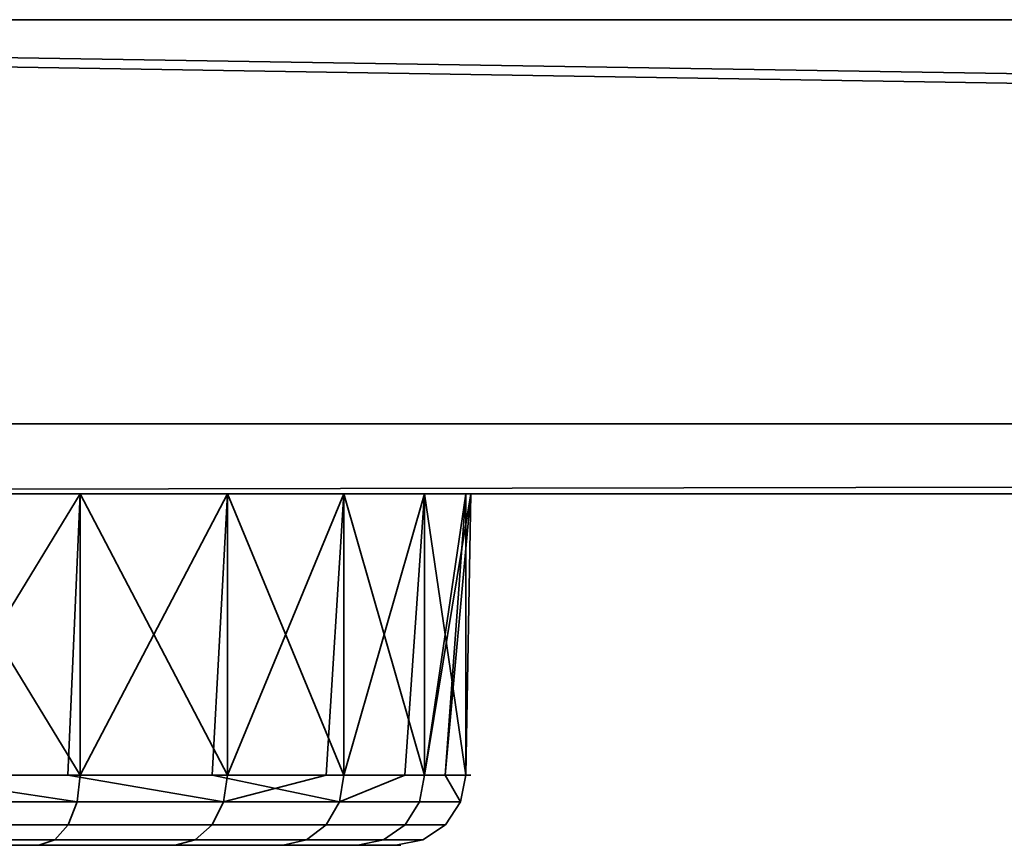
# Model space of a CAD drawing. Header units: millimetres. Extents: x -503 to 6703, y -110 to 249.
# Tile 288 of 656: x 1210 to 1238, y -54 to -30. Entities that reach past the tile are written whole.
import ezdxf

# ---------------------------------------------------------------- set-up
doc = ezdxf.new("R2010")
doc.units = ezdxf.units.MM
doc.layers.add('151', color=7, linetype='Continuous', true_color=0xffffff)

# ---------------------------------------------------------------- blocks, each defined once
blk = doc.blocks.new('UG_SURFACE_113')
at = {"layer": '151', "color": 35, "linetype": 'Continuous', "lineweight": 35}
for points in [[(1128, -30, 2030), (1128, -43.5, 2030), (1872, -43.5, 2030), (1872, -42.218, 2030)], [(1872, -42.218, 2030), (1872, -30, 2030), (1128, -30, 2030)], [(1872, -41.5), (1128, -41.5), (1128, -30), (1141, -30)], [(1872, -41.5), (1141, -30), (1859, -30)], [(1128, -43.5, 2), (1128, -41.5), (1872, -41.5), (1872, -42.218, 0.718)], [(1872, -42.218, 0.718), (1872, -43.5, 2), (1128, -43.5, 2)], [(1128, -43.5, 2), (1872, -43.5, 2), (1872, -43.5, 143.825)], [(1196, -43.5, 1131), (1206.982, -43.5, 1128.666), (1872, -43.5, 2030), (1128, -43.5, 2030)], [(1872, -43.5, 143.825), (1211.87, -43.5, 1002.156), (1201.614, -43.5, 997.59), (1128, -43.5, 2)], [(1211.87, -43.5, 1082.157), (1201.614, -43.5, 1077.59), (1206.982, -43.5, 1048.666), (1216.065, -43.5, 1042.067)], [(1201.614, -43.5, 997.59), (1211.87, -43.5, 1002.156), (1206.982, -51.5, 999.334)], [(1211.87, -43.5, 1082.157), (1211.87, -51.5, 1082.157), (1201.614, -51.5, 1077.59), (1201.614, -43.5, 1077.59)], [(1206.982, -43.5, 1048.666), (1206.742, -51.5, 1048.127), (1211.87, -51.5, 1045.843)], [(1872, -43.5, 1761.75), (1872, -43.5, 2030), (1206.982, -43.5, 1128.666), (1216.065, -43.5, 1122.066)], [(1211.87, -51.5, 1045.843), (1216.065, -43.5, 1042.067), (1206.982, -43.5, 1048.666)], [(1211.87, -43.5, 1002.156), (1211.523, -51.5, 1002.634), (1206.982, -51.5, 999.334)], [(1206.982, -43.5, 1128.666), (1206.982, -51.5, 1128.666), (1216.065, -51.5, 1122.066), (1216.065, -43.5, 1122.066)], [(1216.065, -51.5, 1005.934), (1211.523, -51.5, 1002.634), (1211.87, -43.5, 1002.156)], [(1872, -43.5, 143.825), (1211.87, -43.5, 1082.157), (1216.065, -43.5, 1042.067), (1221.678, -43.5, 1032.344)], [(1211.87, -43.5, 1082.157), (1872, -43.5, 143.825), (1872, -43.5, 326.75)], [(1219.383, -43.5, 1010.5), (1211.87, -43.5, 1002.156), (1872, -43.5, 143.825)], [(1872, -43.5, 326.75), (1872, -43.5, 919.25), (1219.383, -43.5, 1090.5), (1211.87, -43.5, 1082.157)], [(1216.065, -51.5, 1005.934), (1211.87, -43.5, 1002.156), (1219.383, -43.5, 1010.5)], [(1211.87, -51.5, 1045.843), (1215.626, -51.5, 1041.672), (1216.065, -43.5, 1042.067)], [(1219.383, -43.5, 1090.5), (1219.383, -51.5, 1090.5), (1211.87, -51.5, 1082.157), (1211.87, -43.5, 1082.157)], [(1216.065, -43.5, 1042.067), (1215.626, -51.5, 1041.672), (1219.383, -51.5, 1037.5)], [(1216.065, -43.5, 1122.066), (1221.678, -43.5, 1112.343), (1872, -43.5, 1511.75), (1872, -43.5, 1636.75)], [(1872, -43.5, 1636.75), (1872, -43.5, 1761.75), (1216.065, -43.5, 1122.066)], [(1221.678, -43.5, 1032.344), (1216.065, -43.5, 1042.067), (1219.383, -51.5, 1037.5)], [(1219.383, -43.5, 1010.5), (1218.872, -51.5, 1010.795), (1216.065, -51.5, 1005.934)], [(1216.065, -43.5, 1122.066), (1216.065, -51.5, 1122.066), (1221.678, -51.5, 1112.343), (1221.678, -43.5, 1112.343)], [(1221.678, -51.5, 1015.657), (1218.872, -51.5, 1010.795), (1219.383, -43.5, 1010.5)], [(1222.852, -43.5, 1021.178), (1219.383, -43.5, 1010.5), (1872, -43.5, 143.825)], [(1222.852, -43.5, 1101.178), (1219.383, -43.5, 1090.5), (1872, -43.5, 919.25)], [(1219.383, -43.5, 1010.5), (1222.852, -43.5, 1021.178), (1221.678, -51.5, 1015.657)], [(1219.383, -51.5, 1037.5), (1221.117, -51.5, 1032.161), (1221.678, -43.5, 1032.344)], [(1222.852, -43.5, 1101.178), (1222.852, -51.5, 1101.178), (1219.383, -51.5, 1090.5), (1219.383, -43.5, 1090.5)], [(1221.678, -43.5, 1032.344), (1221.117, -51.5, 1032.161), (1222.852, -51.5, 1026.822)], [(1872, -43.5, 143.825), (1221.678, -43.5, 1032.344), (1223, -43.5, 1024)], [(1872, -43.5, 919.25), (1872, -43.5, 1511.75), (1221.678, -43.5, 1112.343), (1223, -43.5, 1104)], [(1222.852, -51.5, 1026.822), (1223, -43.5, 1024), (1221.678, -43.5, 1032.344)], [(1222.852, -43.5, 1021.178), (1222.265, -51.5, 1021.239), (1221.678, -51.5, 1015.657)], [(1221.678, -51.5, 1112.343), (1222.852, -51.5, 1101.178), (1223, -43.5, 1104)], [(1223, -43.5, 1104), (1221.678, -43.5, 1112.343), (1221.678, -51.5, 1112.343)], [(1222.265, -51.5, 1021.239), (1222.852, -43.5, 1021.178), (1223, -43.5, 1024)], [(1223, -43.5, 1024), (1222.852, -51.5, 1026.822), (1222.265, -51.5, 1021.239)], [(1223, -43.5, 1024), (1222.852, -43.5, 1021.178), (1872, -43.5, 143.825)], [(1223, -43.5, 1104), (1222.852, -43.5, 1101.178), (1872, -43.5, 919.25)], [(1222.852, -51.5, 1101.178), (1222.852, -43.5, 1101.178), (1223, -43.5, 1104)], [(1206.742, -51.5, 1048.127), (1201.614, -51.5, 1050.41), (1201.582, -52.265, 1050.261), (1211.781, -52.265, 1045.72)], [(1201.614, -51.5, 1077.59), (1211.87, -51.5, 1082.157), (1211.781, -52.265, 1082.28), (1201.582, -52.265, 1077.739)], [(1211.781, -52.265, 1045.72), (1211.87, -51.5, 1045.843), (1206.742, -51.5, 1048.127)], [(1215.952, -52.265, 1006.035), (1206.92, -52.265, 999.473), (1206.982, -51.5, 999.334), (1211.523, -51.5, 1002.634)], [(1216.065, -51.5, 1122.066), (1206.982, -51.5, 1128.666), (1206.92, -52.265, 1128.527), (1215.952, -52.265, 1121.965)], [(1211.523, -51.5, 1002.634), (1216.065, -51.5, 1005.934), (1215.952, -52.265, 1006.035)], [(1215.626, -51.5, 1041.672), (1211.87, -51.5, 1045.843), (1211.781, -52.265, 1045.72), (1219.251, -52.265, 1037.424)], [(1211.87, -51.5, 1082.157), (1219.383, -51.5, 1090.5), (1219.251, -52.265, 1090.576), (1211.781, -52.265, 1082.28)], [(1219.251, -52.265, 1037.424), (1219.383, -51.5, 1037.5), (1215.626, -51.5, 1041.672)], [(1215.952, -52.265, 1006.035), (1216.065, -51.5, 1005.934), (1218.872, -51.5, 1010.795)], [(1218.872, -51.5, 1010.795), (1221.678, -51.5, 1015.657), (1221.534, -52.265, 1015.704), (1215.952, -52.265, 1006.035)], [(1221.678, -51.5, 1112.343), (1216.065, -51.5, 1122.066), (1215.952, -52.265, 1121.965), (1221.534, -52.265, 1112.296)], [(1219.251, -52.265, 1037.424), (1222.701, -52.265, 1026.806), (1222.852, -51.5, 1026.822), (1221.117, -51.5, 1032.161)], [(1221.117, -51.5, 1032.161), (1219.383, -51.5, 1037.5), (1219.251, -52.265, 1037.424)], [(1219.383, -51.5, 1090.5), (1222.852, -51.5, 1101.178), (1222.701, -52.265, 1101.194), (1219.251, -52.265, 1090.576)], [(1222.701, -52.265, 1026.806), (1221.534, -52.265, 1015.704), (1221.678, -51.5, 1015.657), (1222.265, -51.5, 1021.239)], [(1222.852, -51.5, 1101.178), (1221.678, -51.5, 1112.343), (1221.534, -52.265, 1112.296), (1222.701, -52.265, 1101.194)], [(1222.265, -51.5, 1021.239), (1222.852, -51.5, 1026.822), (1222.701, -52.265, 1026.806)], [(1201.492, -52.914, 1049.837), (1211.526, -52.914, 1045.37), (1211.781, -52.265, 1045.72), (1201.582, -52.265, 1050.261)], [(1201.582, -52.265, 1077.739), (1211.781, -52.265, 1082.28), (1211.526, -52.914, 1082.63), (1201.492, -52.914, 1078.163)], [(1215.63, -52.914, 1006.325), (1206.744, -52.914, 999.869), (1206.92, -52.265, 999.473), (1215.952, -52.265, 1006.035)], [(1215.952, -52.265, 1121.965), (1206.92, -52.265, 1128.527), (1206.744, -52.914, 1128.131), (1215.63, -52.914, 1121.675)], [(1211.526, -52.914, 1045.37), (1218.875, -52.914, 1037.207), (1219.251, -52.265, 1037.424), (1211.781, -52.265, 1045.72)], [(1211.781, -52.265, 1082.28), (1219.251, -52.265, 1090.576), (1218.875, -52.914, 1090.793), (1211.526, -52.914, 1082.63)], [(1221.121, -52.914, 1015.838), (1215.63, -52.914, 1006.325), (1215.952, -52.265, 1006.035), (1221.534, -52.265, 1015.704)], [(1221.534, -52.265, 1112.296), (1215.952, -52.265, 1121.965), (1215.63, -52.914, 1121.675), (1221.121, -52.914, 1112.162)], [(1218.875, -52.914, 1037.207), (1222.27, -52.914, 1026.761), (1222.701, -52.265, 1026.806), (1219.251, -52.265, 1037.424)], [(1219.251, -52.265, 1090.576), (1222.701, -52.265, 1101.194), (1222.27, -52.914, 1101.239), (1218.875, -52.914, 1090.793)], [(1222.27, -52.914, 1026.761), (1221.121, -52.914, 1015.838), (1221.534, -52.265, 1015.704), (1222.701, -52.265, 1026.806)], [(1222.701, -52.265, 1101.194), (1221.534, -52.265, 1112.296), (1221.121, -52.914, 1112.162), (1222.27, -52.914, 1101.239)], [(1201.357, -53.348, 1049.202), (1211.144, -53.348, 1044.845), (1211.526, -52.914, 1045.37), (1201.492, -52.914, 1049.837)], [(1201.492, -52.914, 1078.163), (1211.526, -52.914, 1082.63), (1211.144, -53.348, 1083.155), (1201.357, -53.348, 1078.798)], [(1215.147, -53.348, 1006.76), (1206.48, -53.348, 1000.462), (1206.744, -52.914, 999.869), (1215.63, -52.914, 1006.325)], [(1215.63, -52.914, 1121.675), (1206.744, -52.914, 1128.131), (1206.48, -53.348, 1127.538), (1215.147, -53.348, 1121.24)], [(1211.144, -53.348, 1044.845), (1218.313, -53.348, 1036.883), (1218.875, -52.914, 1037.207), (1211.526, -52.914, 1045.37)], [(1211.526, -52.914, 1082.63), (1218.875, -52.914, 1090.793), (1218.313, -53.348, 1091.117), (1211.144, -53.348, 1083.155)], [(1220.504, -53.348, 1016.038), (1215.147, -53.348, 1006.76), (1215.63, -52.914, 1006.325), (1221.121, -52.914, 1015.838)], [(1221.121, -52.914, 1112.162), (1215.63, -52.914, 1121.675), (1215.147, -53.348, 1121.24), (1220.504, -53.348, 1111.962)], [(1218.313, -53.348, 1036.883), (1221.624, -53.348, 1026.693), (1222.27, -52.914, 1026.761), (1218.875, -52.914, 1037.207)], [(1218.875, -52.914, 1090.793), (1222.27, -52.914, 1101.239), (1221.624, -53.348, 1101.307), (1218.313, -53.348, 1091.117)], [(1221.624, -53.348, 1026.693), (1220.504, -53.348, 1016.038), (1221.121, -52.914, 1015.838), (1222.27, -52.914, 1026.761)], [(1222.27, -52.914, 1101.239), (1221.121, -52.914, 1112.162), (1220.504, -53.348, 1111.962), (1221.624, -53.348, 1101.307)], [(1201.584, -53.5, 1096.314), (1197.975, -53.5, 1094.708), (1201.198, -53.5, 1079.546), (1210.695, -53.5, 1083.775)], [(1199.539, -53.5, 1040.002), (1202.473, -53.5, 1037.888), (1210.695, -53.5, 1044.225), (1201.198, -53.5, 1048.454)], [(1206.168, -53.5, 1001.161), (1214.579, -53.5, 1007.272), (1200.85, -53.5, 1010.491), (1199.712, -53.5, 1008.788)], [(1214.579, -53.5, 1120.728), (1206.168, -53.5, 1126.839), (1199.864, -53.5, 1112.679), (1203.06, -53.5, 1110.357)], [(1201.25, -53.5, 1012.5), (1200.85, -53.5, 1010.491), (1214.579, -53.5, 1007.272)], [(1201.198, -53.5, 1048.454), (1210.695, -53.5, 1044.225), (1211.144, -53.348, 1044.845), (1201.357, -53.348, 1049.202)], [(1201.357, -53.348, 1078.798), (1211.144, -53.348, 1083.155), (1210.695, -53.5, 1083.775), (1201.198, -53.5, 1079.546)], [(1219.776, -53.5, 1016.275), (1203.632, -53.5, 1027.721), (1201.25, -53.5, 1025)], [(1201.25, -53.5, 1025), (1201.25, -53.5, 1012.5), (1214.579, -53.5, 1007.272), (1219.776, -53.5, 1016.275)], [(1210.695, -53.5, 1083.775), (1217.651, -53.5, 1091.5), (1204.227, -53.5, 1099.25), (1201.584, -53.5, 1096.314)], [(1217.651, -53.5, 1036.5), (1210.695, -53.5, 1044.225), (1202.473, -53.5, 1037.888), (1204.301, -53.5, 1034.767)], [(1219.776, -53.5, 1111.725), (1214.579, -53.5, 1120.728), (1203.06, -53.5, 1110.357), (1205.035, -53.5, 1106.936)], [(1219.776, -53.5, 1016.275), (1220.863, -53.5, 1026.613), (1204.711, -53.5, 1031.173), (1203.632, -53.5, 1027.721)], [(1205.448, -53.5, 1103.007), (1204.227, -53.5, 1099.25), (1217.651, -53.5, 1091.5), (1220.863, -53.5, 1101.387)], [(1204.301, -53.5, 1034.767), (1204.711, -53.5, 1031.173), (1220.863, -53.5, 1026.613), (1217.651, -53.5, 1036.5)], [(1220.863, -53.5, 1101.387), (1219.776, -53.5, 1111.725), (1205.035, -53.5, 1106.936), (1205.5, -53.5, 1104)], [(1205.5, -53.5, 1104), (1205.448, -53.5, 1103.007), (1220.863, -53.5, 1101.387)], [(1214.579, -53.5, 1007.272), (1206.168, -53.5, 1001.161), (1206.48, -53.348, 1000.462), (1215.147, -53.348, 1006.76)], [(1215.147, -53.348, 1121.24), (1206.48, -53.348, 1127.538), (1206.168, -53.5, 1126.839), (1214.579, -53.5, 1120.728)], [(1210.695, -53.5, 1044.225), (1217.651, -53.5, 1036.5), (1218.313, -53.348, 1036.883), (1211.144, -53.348, 1044.845)], [(1211.144, -53.348, 1083.155), (1218.313, -53.348, 1091.117), (1217.651, -53.5, 1091.5), (1210.695, -53.5, 1083.775)], [(1219.776, -53.5, 1016.275), (1214.579, -53.5, 1007.272), (1215.147, -53.348, 1006.76), (1220.504, -53.348, 1016.038)], [(1220.504, -53.348, 1111.962), (1215.147, -53.348, 1121.24), (1214.579, -53.5, 1120.728), (1219.776, -53.5, 1111.725)], [(1217.651, -53.5, 1036.5), (1220.863, -53.5, 1026.613), (1221.624, -53.348, 1026.693), (1218.313, -53.348, 1036.883)], [(1218.313, -53.348, 1091.117), (1221.624, -53.348, 1101.307), (1220.863, -53.5, 1101.387), (1217.651, -53.5, 1091.5)], [(1220.863, -53.5, 1026.613), (1219.776, -53.5, 1016.275), (1220.504, -53.348, 1016.038), (1221.624, -53.348, 1026.693)], [(1221.624, -53.348, 1101.307), (1220.504, -53.348, 1111.962), (1219.776, -53.5, 1111.725), (1220.863, -53.5, 1101.387)]]:
    blk.add_3dface(points, dxfattribs=at)

msp = doc.modelspace()

# ---------------------------------------------------------------- linework, layer by layer
at = {"layer": '151', "color": 251, "linetype": 'Continuous', "lineweight": -3, "true_color": 0x636466}
for p, q in [((1872, -30, 2030), (1128, -30, 2030)), ((1859, -30, 2017), (1141, -30, 2017)), ((1128, -41.5), (1872, -41.5)), ((1872, -43.5, 2), (1128, -43.5, 2)), ((1872, -43.5, 2030), (1128, -43.5, 2030))]:
    msp.add_line(p, q, dxfattribs=at)
at = {"layer": '151', "color": 251, "linetype": 'Continuous', "lineweight": -3, "true_color": 0x636466, "extrusion": (0, 1, 0)}
for centre in [(-1196, 1024, -43.5), (-1196, 1024, -51.5), (-1196, 1104, -51.5)]:
    msp.add_circle(centre, 27, dxfattribs=at)
at = {"layer": '151', "color": 251, "linetype": 'Continuous', "lineweight": -3, "true_color": 0x636466, "extrusion": (0, -1, 0)}
for centre, radius in [((1196, 1104, 43.5), 27), ((1196, 1104, 53.5), 25), ((1196, 1024, 53.5), 25)]:
    msp.add_circle(centre, radius, dxfattribs=at)

# ---------------------------------------------------------------- block references
at = {"layer": '151', "color": 251, "linetype": 'Continuous', "lineweight": -3, "true_color": 0x636466}
msp.add_blockref('UG_SURFACE_113', (0, 0), dxfattribs=at)

doc.saveas('drawing.dxf')
